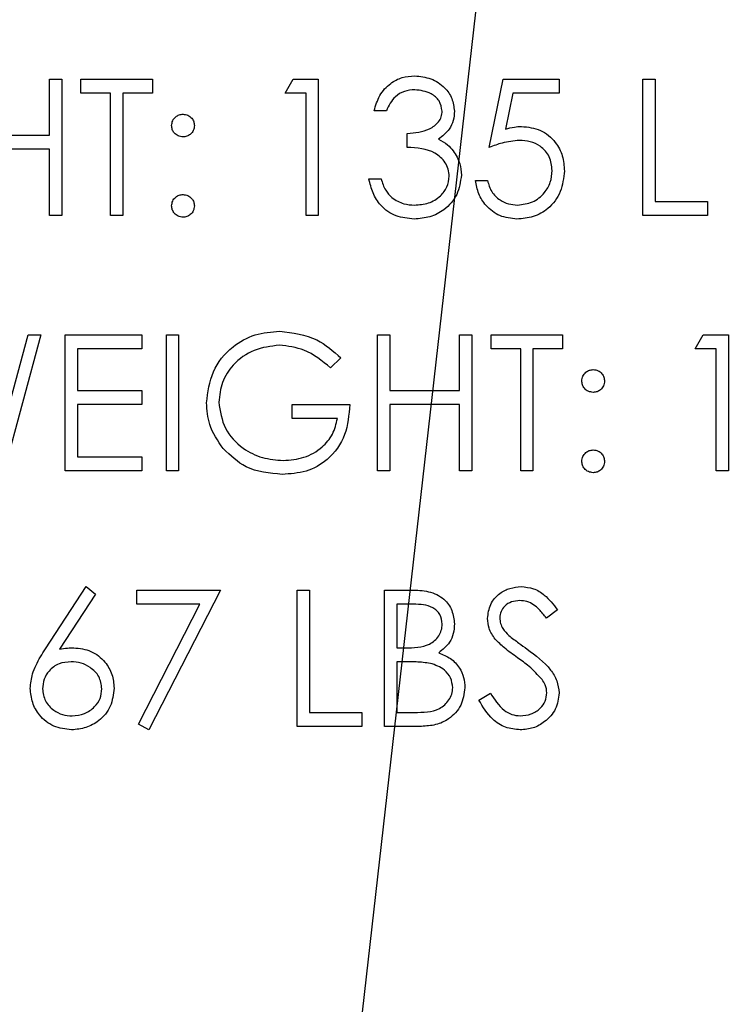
# Model space of a CAD drawing. Header units: inches. Extents: x 1880 to 2363, y -453 to -54.
# Tile 844 of 1056: x 2040.645 to 2041.114, y -73.691 to -73.041. Entities that reach past the tile are written whole.
import ezdxf

# ---------------------------------------------------------------- set-up
doc = ezdxf.new("R2010")
doc.units = ezdxf.units.IN
doc.header["$LTSCALE"] = 0.5
doc.header["$MEASUREMENT"] = 0
doc.layers.add('DSS-M-S', color=53, linetype='Continuous')
doc.layers.add('SID-M-S', color=105, linetype='Continuous')

msp = doc.modelspace()

# ---------------------------------------------------------------- linework, layer by layer
at = {"layer": 'DSS-M-S', "linetype": 'Continuous', "lineweight": 25}
for p, q in [((2040.66461, -73.08022), (2040.67269, -73.08022)), ((2040.66461, -73.11714), (2040.66461, -73.08022)), ((2040.67269, -73.08022), (2040.67269, -73.17022)), ((2040.68538, -73.08022), (2040.73269, -73.08022)), ((2040.68538, -73.08945), (2040.68538, -73.08022)), ((2040.73269, -73.08022), (2040.73269, -73.08945)), ((2040.82038, -73.08945), (2040.82567, -73.08022)), ((2040.82567, -73.08022), (2040.84231, -73.08022)), ((2040.84231, -73.08022), (2040.84231, -73.17022)), ((2040.95538, -73.12522), (2040.96461, -73.08022)), ((2040.96461, -73.08022), (2041.00154, -73.08022)), ((2041.00154, -73.08022), (2041.00154, -73.08945)), ((2041.05692, -73.08022), (2041.065, -73.08022)), ((2041.05692, -73.17022), (2041.05692, -73.08022)), ((2041.065, -73.08022), (2041.065, -73.16099)), ((2040.705, -73.08945), (2040.68538, -73.08945)), ((2040.705, -73.17022), (2040.705, -73.08945)), ((2040.71308, -73.08945), (2040.71308, -73.17022)), ((2040.73269, -73.08945), (2040.71308, -73.08945)), ((2040.83423, -73.08945), (2040.82038, -73.08945)), ((2040.83423, -73.17022), (2040.83423, -73.08945)), ((2040.97093, -73.08945), (2040.96608, -73.11312)), ((2041.00154, -73.08945), (2040.97093, -73.08945)), ((2040.88731, -73.10099), (2040.87923, -73.10099)), ((2040.61846, -73.11714), (2040.66461, -73.11714)), ((2040.90115, -73.12522), (2040.90115, -73.11599)), ((2040.66461, -73.12638), (2040.61846, -73.12638)), ((2040.66461, -73.17022), (2040.66461, -73.12638)), ((2040.87577, -73.14599), (2040.88385, -73.14599)), ((2040.94615, -73.14714), (2040.95423, -73.14714)), ((2041.065, -73.16099), (2041.09961, -73.16099)), ((2041.09961, -73.16099), (2041.09961, -73.17022)), ((2040.67269, -73.17022), (2040.66461, -73.17022)), ((2040.71308, -73.17022), (2040.705, -73.17022)), ((2040.84231, -73.17022), (2040.83423, -73.17022)), ((2041.09961, -73.17022), (2041.05692, -73.17022)), ((2040.63288, -73.31452), (2040.65059, -73.24897)), ((2040.65885, -73.24897), (2040.63458, -73.33897)), ((2040.65059, -73.24897), (2040.65885, -73.24897)), ((2040.675, -73.24897), (2040.72577, -73.24897)), ((2040.675, -73.33897), (2040.675, -73.24897)), ((2040.72577, -73.24897), (2040.72577, -73.2582)), ((2040.74192, -73.24897), (2040.75, -73.24897)), ((2040.74192, -73.33897), (2040.74192, -73.24897)), ((2040.75, -73.24897), (2040.75, -73.33897)), ((2040.88154, -73.24897), (2040.88961, -73.24897)), ((2040.88154, -73.33897), (2040.88154, -73.24897)), ((2040.88961, -73.24897), (2040.88961, -73.28589)), ((2040.93577, -73.24897), (2040.94385, -73.24897)), ((2040.93577, -73.28589), (2040.93577, -73.24897)), ((2040.94385, -73.24897), (2040.94385, -73.33897)), ((2040.95654, -73.24897), (2041.00385, -73.24897)), ((2040.95654, -73.2582), (2040.95654, -73.24897)), ((2041.00385, -73.24897), (2041.00385, -73.2582)), ((2041.09154, -73.2582), (2041.09682, -73.24897)), ((2041.09682, -73.24897), (2041.11346, -73.24897)), ((2041.11346, -73.24897), (2041.11346, -73.33897)), ((2040.68308, -73.2582), (2040.68308, -73.28589)), ((2040.72577, -73.2582), (2040.68308, -73.2582)), ((2040.97615, -73.2582), (2040.95654, -73.2582)), ((2040.97615, -73.33897), (2040.97615, -73.2582)), ((2040.98423, -73.2582), (2040.98423, -73.33897)), ((2041.00385, -73.2582), (2040.98423, -73.2582)), ((2041.10538, -73.2582), (2041.09154, -73.2582)), ((2041.10538, -73.33897), (2041.10538, -73.2582)), ((2040.85731, -73.26433), (2040.85038, -73.27089)), ((2040.68308, -73.28589), (2040.72577, -73.28589)), ((2040.72577, -73.28589), (2040.72577, -73.29513)), ((2040.88961, -73.28589), (2040.93577, -73.28589)), ((2040.68308, -73.29513), (2040.68308, -73.32974)), ((2040.72577, -73.29513), (2040.68308, -73.29513)), ((2040.825, -73.29513), (2040.86308, -73.29513)), ((2040.825, -73.30436), (2040.825, -73.29513)), ((2040.88961, -73.29513), (2040.88961, -73.33897)), ((2040.93577, -73.29513), (2040.88961, -73.29513)), ((2040.93577, -73.33897), (2040.93577, -73.29513)), ((2040.855, -73.30436), (2040.825, -73.30436)), ((2040.68308, -73.32974), (2040.72577, -73.32974)), ((2040.72577, -73.32974), (2040.72577, -73.33897)), ((2040.72577, -73.33897), (2040.675, -73.33897)), ((2040.75, -73.33897), (2040.74192, -73.33897)), ((2040.88961, -73.33897), (2040.88154, -73.33897)), ((2040.94385, -73.33897), (2040.93577, -73.33897)), ((2040.98423, -73.33897), (2040.97615, -73.33897)), ((2041.11346, -73.33897), (2041.10538, -73.33897)), ((2040.66198, -73.45648), (2040.68885, -73.41541)), ((2040.68885, -73.41541), (2040.69507, -73.4203)), ((2040.69507, -73.4203), (2040.67129, -73.45666)), ((2040.72231, -73.41772), (2040.77769, -73.41772)), ((2040.72231, -73.42695), (2040.72231, -73.41772)), ((2040.77769, -73.41772), (2040.73038, -73.51003)), ((2040.82846, -73.41772), (2040.83654, -73.41772)), ((2040.82846, -73.50772), (2040.82846, -73.41772)), ((2040.83654, -73.41772), (2040.83654, -73.49849)), ((2040.88615, -73.41772), (2040.90371, -73.41772)), ((2040.88615, -73.50772), (2040.88615, -73.41772)), ((2040.76403, -73.42695), (2040.72231, -73.42695)), ((2040.72341, -73.50619), (2040.76403, -73.42695)), ((2040.89423, -73.42695), (2040.89423, -73.4558)), ((2040.90519, -73.42695), (2040.89423, -73.42695)), ((2041.00038, -73.43065), (2040.99308, -73.43618)), ((2040.89423, -73.4558), (2040.89966, -73.4558)), ((2040.89423, -73.46503), (2040.89423, -73.49849)), ((2040.89958, -73.46503), (2040.89423, -73.46503)), ((2040.94846, -73.49036), (2040.95607, -73.4858)), ((2040.83654, -73.49849), (2040.87115, -73.49849)), ((2040.87115, -73.49849), (2040.87115, -73.50772)), ((2040.89423, -73.49849), (2040.90573, -73.49849)), ((2040.73038, -73.51003), (2040.72341, -73.50619)), ((2040.87115, -73.50772), (2040.82846, -73.50772)), ((2040.91049, -73.50772), (2040.88615, -73.50772))]:
    msp.add_line(p, q, dxfattribs=at)
for points, knots in [([(2040.87923, -73.10099), (2040.88027, -73.09753), (2040.88234, -73.09062), (2040.88922, -73.08297), (2040.89754, -73.07857), (2040.90319, -73.07813), (2040.90602, -73.07791)], [0, 0, 0, 0, 0.2802877, 0.5596797, 0.7797465, 1, 1, 1, 1]), ([(2040.90602, -73.07791), (2040.90967, -73.07831), (2040.91695, -73.07909), (2040.92567, -73.08487), (2040.9312, -73.09272), (2040.93194, -73.09844), (2040.93231, -73.1013)], [0, 0, 0, 0, 0.280085, 0.559868, 0.780099, 1, 1, 1, 1]), ([(2040.90613, -73.08714), (2040.90379, -73.08733), (2040.89912, -73.0877), (2040.89168, -73.0922), (2040.88896, -73.09766), (2040.88731, -73.10099)], [0, 0, 0, 0, 0.280636, 0.560364, 1, 1, 1, 1]), ([(2040.92423, -73.10126), (2040.92377, -73.09891), (2040.92286, -73.09417), (2040.91597, -73.08835), (2040.90986, -73.0876), (2040.90613, -73.08714)], [0, 0, 0, 0, 0.278859, 0.560074, 1, 1, 1, 1]), ([(2040.74538, -73.1108), (2040.74552, -73.1097), (2040.74579, -73.10749), (2040.74783, -73.10505), (2040.75028, -73.10354), (2040.75202, -73.10338), (2040.75288, -73.1033)], [0, 0, 0, 0, 0.279585, 0.559454, 0.779697, 1, 1, 1, 1]), ([(2040.75288, -73.1033), (2040.75399, -73.10342), (2040.75621, -73.10368), (2040.75864, -73.10574), (2040.76018, -73.10818), (2040.76032, -73.10993), (2040.76038, -73.1108)], [0, 0, 0, 0, 0.279602, 0.559212, 0.779475, 1, 1, 1, 1]), ([(2040.90115, -73.11599), (2040.90624, -73.11552), (2040.91386, -73.11482), (2040.92132, -73.10953), (2040.92387, -73.10506), (2040.92411, -73.10253), (2040.92423, -73.10126)], [0, 0, 0, 0, 0.4994185, 0.749016, 0.8745437, 1, 1, 1, 1]), ([(2040.93231, -73.1013), (2040.93216, -73.10338), (2040.93187, -73.10753), (2040.92863, -73.11444), (2040.92439, -73.11778), (2040.9218, -73.11981)], [0, 0, 0, 0, 0.280508, 0.560792, 1, 1, 1, 1]), ([(2040.75288, -73.1183), (2040.75178, -73.11817), (2040.74956, -73.11791), (2040.74712, -73.11586), (2040.74561, -73.11341), (2040.74546, -73.11167), (2040.74538, -73.1108)], [0, 0, 0, 0, 0.279647, 0.559299, 0.779615, 1, 1, 1, 1]), ([(2040.76038, -73.1108), (2040.76026, -73.11191), (2040.76001, -73.11413), (2040.75795, -73.11656), (2040.7555, -73.11808), (2040.75376, -73.11823), (2040.75288, -73.1183)], [0, 0, 0, 0, 0.279517, 0.559326, 0.779544, 1, 1, 1, 1]), ([(2040.96608, -73.11312), (2040.96802, -73.11259), (2040.9715, -73.11163), (2040.97509, -73.11145), (2040.97668, -73.11138)], [0, 0, 0, 0, 0.560064, 1, 1, 1, 1]), ([(2040.97668, -73.11138), (2040.98098, -73.11183), (2040.98958, -73.11274), (2040.99905, -73.12085), (2041.00431, -73.1307), (2041.00477, -73.13744), (2041.005, -73.14082)], [0, 0, 0, 0, 0.279688, 0.559025, 0.779292, 1, 1, 1, 1]), ([(2040.9218, -73.11981), (2040.92389, -73.12091), (2040.92764, -73.12286), (2040.93035, -73.12608), (2040.93155, -73.12749)], [0, 0, 0, 0, 0.5597945, 1, 1, 1, 1]), ([(2040.97522, -73.12061), (2040.9714, -73.121), (2040.96459, -73.12171), (2040.9582, -73.12415), (2040.95538, -73.12522)], [0, 0, 0, 0, 0.559416, 1, 1, 1, 1]), ([(2040.99692, -73.14047), (2040.99659, -73.13736), (2040.99592, -73.13114), (2040.98986, -73.12438), (2040.98252, -73.12103), (2040.97765, -73.12075), (2040.97522, -73.12061)], [0, 0, 0, 0, 0.279539, 0.558617, 0.779047, 1, 1, 1, 1]), ([(2040.92885, -73.14426), (2040.92871, -73.14269), (2040.92845, -73.13955), (2040.92565, -73.13388), (2040.91728, -73.12612), (2040.9076, -73.12558), (2040.90115, -73.12522)], [0, 0, 0, 0, 0.125587, 0.251191, 0.500605, 1, 1, 1, 1]), ([(2040.93155, -73.12749), (2040.93328, -73.13025), (2040.93636, -73.13517), (2040.93675, -73.14094), (2040.93692, -73.14348)], [0, 0, 0, 0, 0.559419, 1, 1, 1, 1]), ([(2040.93692, -73.14348), (2040.93628, -73.1479), (2040.93499, -73.15674), (2040.92654, -73.16645), (2040.91624, -73.17172), (2040.90927, -73.17226), (2040.90579, -73.17253)], [0, 0, 0, 0, 0.279304, 0.558838, 0.779277, 1, 1, 1, 1]), ([(2041.005, -73.14082), (2041.00447, -73.14549), (2041.00342, -73.15482), (2040.99533, -73.16567), (2040.98464, -73.17169), (2040.97729, -73.17225), (2040.97361, -73.17253)], [0, 0, 0, 0, 0.279864, 0.559271, 0.779424, 1, 1, 1, 1]), ([(2040.97408, -73.1633), (2040.97745, -73.1629), (2040.9842, -73.16211), (2040.99171, -73.15596), (2040.99629, -73.14843), (2040.99671, -73.14313), (2040.99692, -73.14047)], [0, 0, 0, 0, 0.279617, 0.559357, 0.779559, 1, 1, 1, 1]), ([(2040.90579, -73.17253), (2040.90166, -73.17217), (2040.89341, -73.17145), (2040.88367, -73.16454), (2040.87801, -73.15544), (2040.87652, -73.14914), (2040.87577, -73.14599)], [0, 0, 0, 0, 0.279886, 0.558979, 0.779263, 1, 1, 1, 1]), ([(2040.88385, -73.14599), (2040.88467, -73.14861), (2040.88614, -73.15327), (2040.88944, -73.15686), (2040.89089, -73.15843)], [0, 0, 0, 0, 0.560694, 1, 1, 1, 1]), ([(2040.90593, -73.1633), (2040.90905, -73.16309), (2040.91528, -73.16267), (2040.92282, -73.158), (2040.92794, -73.15159), (2040.92854, -73.1467), (2040.92885, -73.14426)], [0, 0, 0, 0, 0.2805991, 0.5601509, 0.7803026, 1, 1, 1, 1]), ([(2040.97361, -73.17253), (2040.96975, -73.17213), (2040.96204, -73.17135), (2040.95332, -73.16446), (2040.94792, -73.15606), (2040.94674, -73.15012), (2040.94615, -73.14714)], [0, 0, 0, 0, 0.279625, 0.559019, 0.77938, 1, 1, 1, 1]), ([(2040.95423, -73.14714), (2040.95493, -73.14969), (2040.95632, -73.15476), (2040.96181, -73.15991), (2040.96794, -73.16277), (2040.97203, -73.16312), (2040.97408, -73.1633)], [0, 0, 0, 0, 0.28005, 0.559166, 0.779583, 1, 1, 1, 1]), ([(2040.74538, -73.16388), (2040.74552, -73.16277), (2040.74578, -73.16056), (2040.74781, -73.15811), (2040.75028, -73.1566), (2040.75201, -73.15645), (2040.75288, -73.15638)], [0, 0, 0, 0, 0.279576, 0.559284, 0.779552, 1, 1, 1, 1]), ([(2040.75288, -73.15638), (2040.75399, -73.1565), (2040.75621, -73.15675), (2040.75864, -73.15882), (2040.76018, -73.16126), (2040.76032, -73.163), (2040.76038, -73.16388)], [0, 0, 0, 0, 0.279602, 0.559212, 0.779475, 1, 1, 1, 1]), ([(2040.89089, -73.15843), (2040.89348, -73.16005), (2040.89811, -73.16294), (2040.90354, -73.16319), (2040.90593, -73.1633)], [0, 0, 0, 0, 0.558748, 1, 1, 1, 1]), ([(2040.75288, -73.17138), (2040.75178, -73.17124), (2040.74957, -73.17097), (2040.74713, -73.16893), (2040.74563, -73.16648), (2040.74546, -73.16474), (2040.74538, -73.16388)], [0, 0, 0, 0, 0.279581, 0.559143, 0.779575, 1, 1, 1, 1]), ([(2040.76038, -73.16388), (2040.76025, -73.16498), (2040.75999, -73.16719), (2040.75794, -73.16963), (2040.75549, -73.17114), (2040.75375, -73.1713), (2040.75288, -73.17138)], [0, 0, 0, 0, 0.279469, 0.559358, 0.779674, 1, 1, 1, 1]), ([(2040.76846, -73.29394), (2040.76935, -73.28688), (2040.77112, -73.27278), (2040.78407, -73.25695), (2040.80021, -73.248), (2040.81131, -73.24711), (2040.81687, -73.24666)], [0, 0, 0, 0, 0.27959, 0.559072, 0.779411, 1, 1, 1, 1]), ([(2040.81687, -73.24666), (2040.82543, -73.24773), (2040.84077, -73.24964), (2040.85224, -73.25983), (2040.85731, -73.26433)], [0, 0, 0, 0, 0.558579, 1, 1, 1, 1]), ([(2040.8166, -73.25589), (2040.81091, -73.25659), (2040.79952, -73.25797), (2040.78623, -73.26758), (2040.77806, -73.28014), (2040.77704, -73.2891), (2040.77654, -73.29357)], [0, 0, 0, 0, 0.279847, 0.559555, 0.779847, 1, 1, 1, 1]), ([(2040.85038, -73.27089), (2040.84482, -73.26632), (2040.83488, -73.25814), (2040.82219, -73.25658), (2040.8166, -73.25589)], [0, 0, 0, 0, 0.55984, 1, 1, 1, 1]), ([(2041.01654, -73.27955), (2041.01667, -73.27845), (2041.01695, -73.27624), (2041.01898, -73.2738), (2041.02144, -73.27229), (2041.02317, -73.27213), (2041.02404, -73.27205)], [0, 0, 0, 0, 0.279585, 0.559454, 0.779697, 1, 1, 1, 1]), ([(2041.02404, -73.27205), (2041.02515, -73.27217), (2041.02737, -73.27243), (2041.02979, -73.27449), (2041.03133, -73.27693), (2041.03147, -73.27868), (2041.03154, -73.27955)], [0, 0, 0, 0, 0.279602, 0.559212, 0.779475, 1, 1, 1, 1]), ([(2041.02404, -73.28705), (2041.02293, -73.28692), (2041.02072, -73.28666), (2041.01827, -73.28461), (2041.01677, -73.28216), (2041.01661, -73.28042), (2041.01654, -73.27955)], [0, 0, 0, 0, 0.279647, 0.559299, 0.779615, 1, 1, 1, 1]), ([(2041.03154, -73.27955), (2041.03141, -73.28066), (2041.03117, -73.28288), (2041.0291, -73.28531), (2041.02665, -73.28683), (2041.02491, -73.28698), (2041.02404, -73.28705)], [0, 0, 0, 0, 0.279517, 0.559326, 0.779544, 1, 1, 1, 1]), ([(2040.77654, -73.29357), (2040.77746, -73.29952), (2040.7793, -73.31143), (2040.79124, -73.32401), (2040.80512, -73.33093), (2040.8145, -73.33168), (2040.81919, -73.33205)], [0, 0, 0, 0, 0.279061, 0.558584, 0.779236, 1, 1, 1, 1]), ([(2040.77949, -73.32426), (2040.77594, -73.31911), (2040.76959, -73.30991), (2040.76881, -73.29882), (2040.76846, -73.29394)], [0, 0, 0, 0, 0.559317, 1, 1, 1, 1]), ([(2040.86308, -73.29513), (2040.86252, -73.30192), (2040.86142, -73.31548), (2040.85003, -73.33153), (2040.83447, -73.34019), (2040.82382, -73.34092), (2040.81849, -73.34128)], [0, 0, 0, 0, 0.280351, 0.559367, 0.779371, 1, 1, 1, 1]), ([(2040.81919, -73.33205), (2040.82384, -73.33169), (2040.83312, -73.33098), (2040.84452, -73.32429), (2040.85242, -73.31504), (2040.85414, -73.30792), (2040.855, -73.30436)], [0, 0, 0, 0, 0.280254, 0.559912, 0.779941, 1, 1, 1, 1]), ([(2040.81849, -73.34128), (2040.81009, -73.34051), (2040.79506, -73.33914), (2040.78425, -73.32881), (2040.77949, -73.32426)], [0, 0, 0, 0, 0.559617, 1, 1, 1, 1]), ([(2041.01654, -73.33263), (2041.01667, -73.33152), (2041.01693, -73.32931), (2041.01897, -73.32686), (2041.02143, -73.32535), (2041.02317, -73.3252), (2041.02404, -73.32513)], [0, 0, 0, 0, 0.279576, 0.559284, 0.779552, 1, 1, 1, 1]), ([(2041.02404, -73.32513), (2041.02515, -73.32525), (2041.02737, -73.3255), (2041.02979, -73.32757), (2041.03133, -73.33001), (2041.03147, -73.33175), (2041.03154, -73.33263)], [0, 0, 0, 0, 0.279602, 0.559212, 0.779475, 1, 1, 1, 1]), ([(2041.02404, -73.34013), (2041.02293, -73.33999), (2041.02073, -73.33972), (2041.01829, -73.33768), (2041.01678, -73.33523), (2041.01662, -73.33349), (2041.01654, -73.33263)], [0, 0, 0, 0, 0.279581, 0.559143, 0.779575, 1, 1, 1, 1]), ([(2041.03154, -73.33263), (2041.03141, -73.33373), (2041.03115, -73.33594), (2041.0291, -73.33838), (2041.02664, -73.33989), (2041.02491, -73.34005), (2041.02404, -73.34013)], [0, 0, 0, 0, 0.279469, 0.559358, 0.779674, 1, 1, 1, 1]), ([(2040.95423, -73.43642), (2040.95462, -73.43322), (2040.9554, -73.42683), (2040.96155, -73.4199), (2040.9689, -73.41606), (2040.9739, -73.41563), (2040.97641, -73.41541)], [0, 0, 0, 0, 0.279553, 0.558798, 0.779378, 1, 1, 1, 1]), ([(2040.97641, -73.41541), (2040.97918, -73.41568), (2040.98472, -73.41623), (2040.99339, -73.42152), (2040.99773, -73.42718), (2041.00038, -73.43065)], [0, 0, 0, 0, 0.27975, 0.559501, 1, 1, 1, 1]), ([(2040.90371, -73.41772), (2040.90757, -73.4178), (2040.91524, -73.41797), (2040.92539, -73.42255), (2040.93129, -73.43097), (2040.93197, -73.437), (2040.93231, -73.44002)], [0, 0, 0, 0, 0.281317, 0.559922, 0.779935, 1, 1, 1, 1]), ([(2040.92423, -73.44019), (2040.92397, -73.43797), (2040.92357, -73.43464), (2040.92073, -73.4312), (2040.91535, -73.42736), (2040.9097, -73.42713), (2040.90519, -73.42695)], [0, 0, 0, 0, 0.249284, 0.374925, 0.500645, 1, 1, 1, 1]), ([(2040.9755, -73.42464), (2040.97368, -73.42479), (2040.97003, -73.42507), (2040.96563, -73.42787), (2040.96275, -73.43173), (2040.96245, -73.4346), (2040.96231, -73.43604)], [0, 0, 0, 0, 0.280274, 0.559931, 0.77992, 1, 1, 1, 1]), ([(2040.99308, -73.43618), (2040.99153, -73.43425), (2040.98897, -73.43106), (2040.98474, -73.42721), (2040.98033, -73.42502), (2040.97711, -73.42477), (2040.9755, -73.42464)], [0, 0, 0, 0, 0.340409, 0.560482, 0.78018, 1, 1, 1, 1]), ([(2040.95926, -73.45012), (2040.95767, -73.44778), (2040.95484, -73.44361), (2040.95442, -73.43862), (2040.95423, -73.43642)], [0, 0, 0, 0, 0.55984, 1, 1, 1, 1]), ([(2040.96231, -73.43604), (2040.96241, -73.43729), (2040.96262, -73.43981), (2040.96457, -73.44395), (2040.96685, -73.44626), (2040.96824, -73.44767)], [0, 0, 0, 0, 0.279946, 0.559774, 1, 1, 1, 1]), ([(2040.89966, -73.4558), (2040.90531, -73.45578), (2040.91238, -73.45577), (2040.91935, -73.45121), (2040.92206, -73.44807), (2040.9239, -73.44431), (2040.92412, -73.44156), (2040.92423, -73.44019)], [0, 0, 0, 0, 0.4986071, 0.6240085, 0.7494012, 0.8747358, 1, 1, 1, 1]), ([(2040.93231, -73.44002), (2040.93215, -73.44215), (2040.93185, -73.44639), (2040.92888, -73.45361), (2040.92455, -73.45706), (2040.9219, -73.45917)], [0, 0, 0, 0, 0.280867, 0.561527, 1, 1, 1, 1]), ([(2040.96824, -73.44767), (2040.97046, -73.44939), (2040.97442, -73.45247), (2040.97853, -73.45536), (2040.98034, -73.45663)], [0, 0, 0, 0, 0.559906, 1, 1, 1, 1]), ([(2040.67129, -73.45666), (2040.67302, -73.45639), (2040.67611, -73.45591), (2040.67923, -73.45583), (2040.68061, -73.4558)], [0, 0, 0, 0, 0.55991, 1, 1, 1, 1]), ([(2040.68061, -73.4558), (2040.68455, -73.45625), (2040.69244, -73.45715), (2040.70121, -73.46437), (2040.70653, -73.47317), (2040.70705, -73.47936), (2040.70731, -73.48246)], [0, 0, 0, 0, 0.279638, 0.559326, 0.779527, 1, 1, 1, 1]), ([(2040.97401, -73.46236), (2040.97107, -73.46029), (2040.96584, -73.45659), (2040.96127, -73.45209), (2040.95926, -73.45012)], [0, 0, 0, 0, 0.560413, 1, 1, 1, 1]), ([(2040.65192, -73.48263), (2040.65224, -73.47941), (2040.65277, -73.4741), (2040.65562, -73.46724), (2040.65859, -73.46174), (2040.66085, -73.45824), (2040.66198, -73.45648)], [0, 0, 0, 0, 0.339374, 0.559486, 0.779731, 1, 1, 1, 1]), ([(2040.9219, -73.45917), (2040.9246, -73.46026), (2040.92998, -73.46245), (2040.93566, -73.46848), (2040.93873, -73.47535), (2040.93906, -73.4799), (2040.93923, -73.48217)], [0, 0, 0, 0, 0.280382, 0.559606, 0.779765, 1, 1, 1, 1]), ([(2040.99023, -73.47671), (2040.98746, -73.47375), (2040.9825, -73.46844), (2040.97661, -73.46422), (2040.97401, -73.46236)], [0, 0, 0, 0, 0.559496, 1, 1, 1, 1]), ([(2040.98034, -73.45663), (2040.98598, -73.46081), (2040.99384, -73.46663), (2041.00053, -73.47746), (2041.0012, -73.48294), (2041.00154, -73.48567)], [0, 0, 0, 0, 0.560115, 0.780284, 1, 1, 1, 1]), ([(2040.67891, -73.46503), (2040.67617, -73.46526), (2040.67069, -73.46573), (2040.66441, -73.47047), (2040.66059, -73.47651), (2040.6602, -73.4808), (2040.66, -73.48295)], [0, 0, 0, 0, 0.280127, 0.559515, 0.779719, 1, 1, 1, 1]), ([(2040.69923, -73.48295), (2040.69881, -73.48013), (2040.69798, -73.47448), (2040.69208, -73.46879), (2040.68557, -73.4655), (2040.68113, -73.46519), (2040.67891, -73.46503)], [0, 0, 0, 0, 0.278754, 0.558605, 0.779147, 1, 1, 1, 1]), ([(2040.91642, -73.46609), (2040.91329, -73.46571), (2040.9077, -73.46501), (2040.90207, -73.46502), (2040.89958, -73.46503)], [0, 0, 0, 0, 0.559734, 1, 1, 1, 1]), ([(2040.93115, -73.48217), (2040.93088, -73.47997), (2040.93034, -73.47555), (2040.92514, -73.46913), (2040.91973, -73.46724), (2040.91642, -73.46609)], [0, 0, 0, 0, 0.279944, 0.560429, 1, 1, 1, 1]), ([(2040.70731, -73.48246), (2040.70684, -73.48658), (2040.70591, -73.49482), (2040.69823, -73.50394), (2040.68886, -73.50912), (2040.68241, -73.50973), (2040.67918, -73.51003)], [0, 0, 0, 0, 0.279631, 0.55896, 0.779478, 1, 1, 1, 1]), ([(2040.90573, -73.49849), (2040.91161, -73.49848), (2040.92043, -73.49847), (2040.92819, -73.49157), (2040.93079, -73.48644), (2040.93103, -73.4836), (2040.93115, -73.48217)], [0, 0, 0, 0, 0.49936, 0.748736, 0.874399, 1, 1, 1, 1]), ([(2040.93923, -73.48217), (2040.9387, -73.48621), (2040.93763, -73.49428), (2040.92953, -73.50284), (2040.92, -73.50718), (2040.91366, -73.50754), (2040.91049, -73.50772)], [0, 0, 0, 0, 0.279141, 0.558654, 0.779059, 1, 1, 1, 1]), ([(2040.99346, -73.48555), (2040.99324, -73.48375), (2040.99284, -73.48055), (2040.99103, -73.47789), (2040.99023, -73.47671)], [0, 0, 0, 0, 0.5589902, 1, 1, 1, 1]), ([(2040.67918, -73.51003), (2040.67516, -73.50955), (2040.66711, -73.50858), (2040.65802, -73.50127), (2040.65286, -73.4921), (2040.65224, -73.48578), (2040.65192, -73.48263)], [0, 0, 0, 0, 0.2796696, 0.5590848, 0.7795576, 1, 1, 1, 1]), ([(2040.66, -73.48295), (2040.66039, -73.48571), (2040.66116, -73.49125), (2040.66678, -73.49696), (2040.6731, -73.5003), (2040.67744, -73.50063), (2040.67961, -73.5008)], [0, 0, 0, 0, 0.279059, 0.55882, 0.779303, 1, 1, 1, 1]), ([(2040.67961, -73.5008), (2040.68238, -73.50052), (2040.68791, -73.49997), (2040.69432, -73.49536), (2040.69855, -73.48947), (2040.699, -73.48512), (2040.69923, -73.48295)], [0, 0, 0, 0, 0.280018, 0.559853, 0.779987, 1, 1, 1, 1]), ([(2040.95607, -73.4858), (2040.95874, -73.48991), (2040.96247, -73.49564), (2040.9701, -73.5002), (2040.97392, -73.5006), (2040.97583, -73.5008)], [0, 0, 0, 0, 0.559321, 0.779782, 1, 1, 1, 1]), ([(2040.97583, -73.5008), (2040.97825, -73.50056), (2040.98308, -73.50007), (2040.98899, -73.49643), (2040.99275, -73.49125), (2040.99322, -73.48745), (2040.99346, -73.48555)], [0, 0, 0, 0, 0.280276, 0.560148, 0.780153, 1, 1, 1, 1]), ([(2041.00154, -73.48567), (2041.00104, -73.48935), (2041.00003, -73.49673), (2040.99283, -73.50457), (2040.98452, -73.50933), (2040.97873, -73.5098), (2040.97583, -73.51003)], [0, 0, 0, 0, 0.279183, 0.559085, 0.779446, 1, 1, 1, 1]), ([(2040.97583, -73.51003), (2040.9725, -73.5097), (2040.96584, -73.50903), (2040.95558, -73.50225), (2040.95116, -73.49487), (2040.94846, -73.49036)], [0, 0, 0, 0, 0.27988, 0.559666, 1, 1, 1, 1])]:
    msp.add_open_spline(points, degree=3, knots=knots, dxfattribs=at)
at = {"layer": 'SID-M-S'}
msp.add_line((2041.57396, -67.50107), (2040.70372, -75.17431), dxfattribs=at)

doc.saveas('drawing.dxf')
